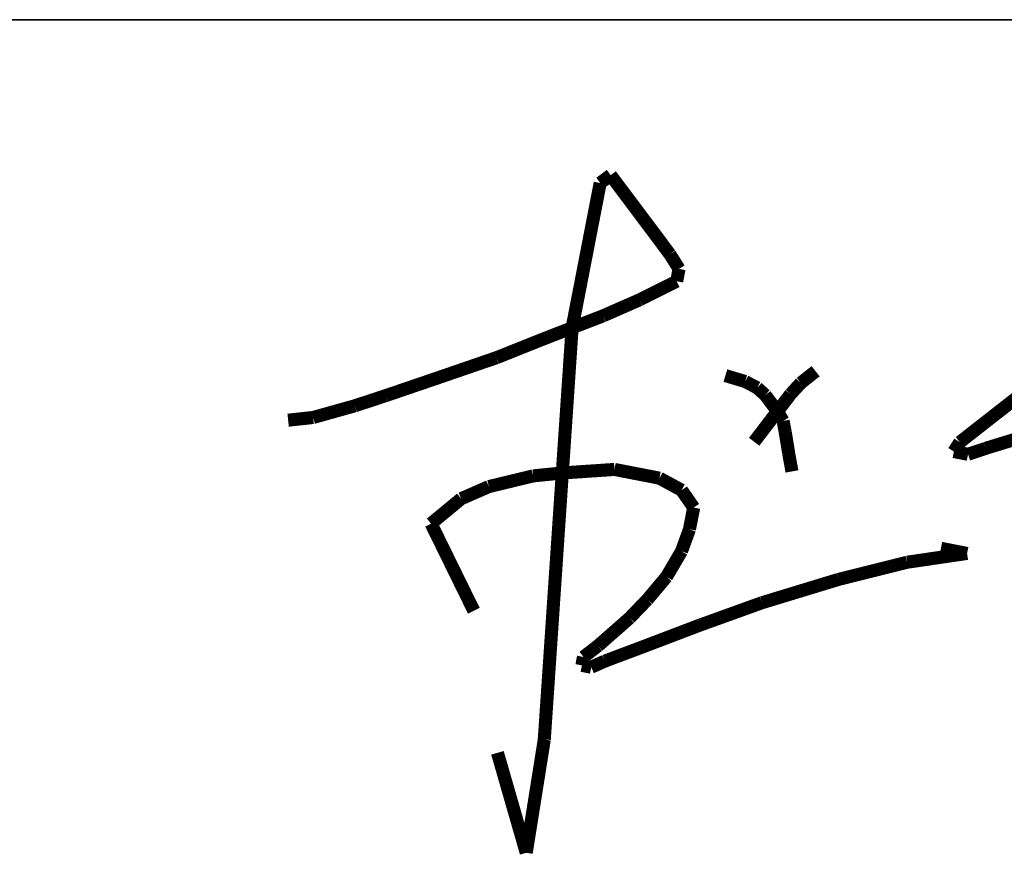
# Model space of a CAD drawing. Extents: x 797781 to 1255204, y 21234 to 1024248.
# Tile 913 of 1056: x 1196613 to 1196952, y 580875 to 581164. Entities that reach past the tile are written whole.
import ezdxf

# ---------------------------------------------------------------- set-up
doc = ezdxf.new("R2010")
doc.units = 0
doc.header["$LTSCALE"] = 1000
doc.header["$MEASUREMENT"] = 0
doc.layers.add('230303生产综合楼-平面图_t8$0$图框', color=4, linetype='Continuous', lineweight=35)
doc.layers.add('A-PUB_TITLE SIGNATURE', color=7, linetype='Continuous')

# ---------------------------------------------------------------- blocks, each defined once
blk = doc.blocks.new('A$C7B124B11')
at = {"layer": 'A-PUB_TITLE SIGNATURE', "const_width": 10}
for points in [[(-141.66, 191.15), (-149.07, 152.94)], [(-133.66, 197.14), (-141.66, 191.15)], [(-88.33, 136.58), (-133.66, 197.14)], [(-149.07, 152.94), (-155.8, 118.2)], [(-81.32, 125.39), (-88.33, 136.58)], [(-83.15, 115.91), (-81.32, 125.39)], [(-155.8, 118.2), (-163.15, 80.27)], [(-111.52, 101.7), (-83.15, 115.91)], [(-139.48, 89.43), (-111.52, 101.7)], [(-181.36, 73.23), (-139.48, 89.43)], [(-163.15, 80.27), (-184.45, -234.92)], [(-221.16, 57.36), (-181.36, 73.23)], [(-262.68, 43.07), (-221.16, 57.36)], [(153.36, -11.98), (353.82, 49.42)], [(-305.52, 28.44), (-262.68, 43.07)], [(-45.86, 43.72), (-30.69, 39.16)], [(23.19, 47.02), (11.87, 38.05)], [(-30.69, 39.16), (-21.52, 34.32)], [(-21.52, 34.32), (-15.38, 28.8)], [(11.87, 38.05), (4.07, 29.53)], [(-329.34, 20.6), (-305.52, 28.44)], [(-15.38, 28.8), (-6.04, 16.31)], [(4.07, 29.53), (-6.04, 16.31)], [(176.59, 26.39), (133.54, -7.28)], [(-361.33, 11.63), (-329.34, 20.6)], [(-380.47, 9.54), (-361.33, 11.63)], [(-6.04, 16.31), (-23.84, -6.97)], [(-6.04, 16.31), (-1.69, 8.98)], [(-1.69, 8.98), (0, 0)], [(0, 0), (2.64, -16.23)], [(133.54, -7.28), (128.98, -14.45)], [(139.81, -16.55), (153.36, -11.98)], [(2.64, -16.23), (5.08, -29.68)], [(128.98, -14.45), (139.81, -16.55)], [(-226.86, -41.29), (-192.93, -33.08)], [(-192.93, -33.08), (-170.66, -30.85)], [(-170.66, -30.85), (-130.75, -28.15)], [(-130.75, -28.15), (-117.14, -30.78)], [(-117.14, -30.78), (-96.33, -34.82)], [(-96.33, -34.82), (-79.36, -44.02)], [(-248.02, -50.55), (-226.86, -41.29)], [(-79.36, -44.02), (-70.12, -57.37)], [(-271.1, -69.62), (-248.02, -50.55)], [(-70.12, -57.37), (-73.34, -73.95)], [(-238.37, -136.32), (-271.1, -69.62)], [(-73.34, -73.95), (-79.42, -90.75)], [(-79.42, -90.75), (-90.92, -110.35)], [(93.24, -99.19), (139.1, -92.44)], [(139.1, -92.44), (119.08, -88.56)], [(40.62, -112.37), (93.24, -99.19)], [(-90.92, -110.35), (-105.6, -127.79)], [(-17.82, -130.17), (40.62, -112.37)], [(-105.6, -127.79), (-119.13, -141.88)], [(-65.94, -147.53), (-17.82, -130.17)], [(-119.13, -141.88), (-143.28, -163.12)], [(-108.06, -163.58), (-65.94, -147.53)], [(-143.28, -163.12), (-154.44, -171.73)], [(-138.12, -174.89), (-108.06, -163.58)], [(-154.44, -171.73), (-155.69, -178.15)], [(-155.69, -178.15), (-148.52, -179.54)], [(-148.52, -179.54), (-138.12, -174.89)], [(-184.45, -234.92), (-198.26, -321.63)], [(-198.26, -321.63), (-220.29, -245.1)]]:
    blk.add_lwpolyline(points, dxfattribs=at)
blk = doc.blocks.new('230303生产综合楼-平面图_t8$0$图签')
at = {"layer": '230303生产综合楼-平面图_t8$0$图框', "color": 4}
blk.add_line((-4000, 10700), (0, 10700), dxfattribs=at)
at = {"layer": 'A-PUB_TITLE SIGNATURE', "xscale": 0.9, "yscale": 0.9, "zscale": 0.9}
blk.add_blockref('A$C7B124B11', (-1630.81, 10415.46, 3949.16), dxfattribs=at)

msp = doc.modelspace()

# ---------------------------------------------------------------- block references
at = {"xscale": 0.5, "yscale": 0.5, "zscale": 0.5}
msp.add_blockref('230303生产综合楼-平面图_t8$0$图签', (1197691.83, 575814.1), dxfattribs=at)

doc.saveas('drawing.dxf')
